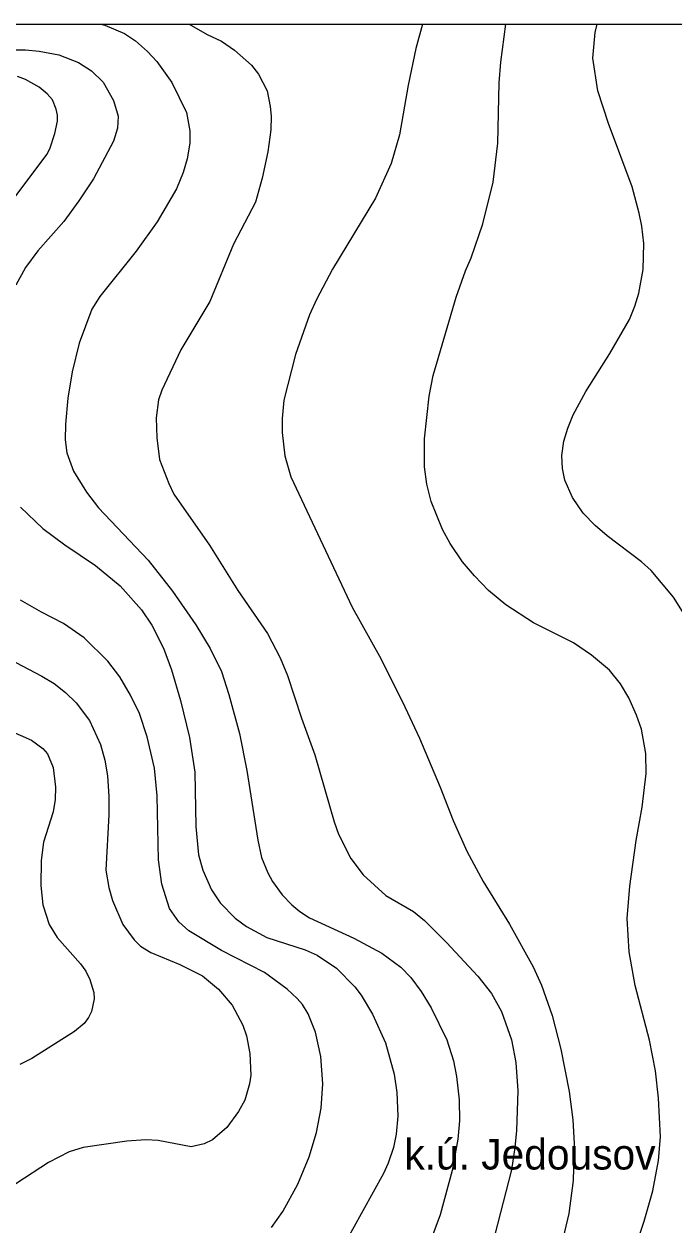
# Model space of a CAD drawing. Extents: x -662620 to -656370, y -1067090 to -1062990.
# Drawn here: x -659795 to -659368, y -1063779 to -1062990 of the extents above; entities that cross this region are included whole.
import ezdxf

# ---------------------------------------------------------------- set-up
doc = ezdxf.new("R2010")
doc.units = 0
for name, color, linetype in [('NÁZEV_K__Ú_', 7, 'Continuous'), ('ram', 7, 'Continuous'), ('VRSTEVNICE_ZDŮRAZNĚNÁ', 7, 'Continuous'), ('VRSTEVNICE_ZÁKLADNÍ', 7, 'Continuous')]:
    doc.layers.add(name, color=color, linetype=linetype)

msp = doc.modelspace()

# ---------------------------------------------------------------- linework, layer by layer
at = {"layer": 'ram'}
msp.add_lwpolyline([(-662620.02, -1067089.66), (-662620.02, -1062989.66), (-656370.02, -1062989.66), (-656370.02, -1067089.66), (-662620.02, -1067089.66)], dxfattribs=at)
at = {"layer": 'VRSTEVNICE_ZDŮRAZNĚNÁ'}
for points in [[(-659686.75, -1062989.66), (-659675.11, -1062996.5), (-659665.54, -1063000.93)], [(-659665.54, -1063000.93), (-659656.96, -1063006.93), (-659645.95, -1063016.65), (-659641.24, -1063022.51), (-659635.66, -1063033.52), (-659633.52, -1063043.81), (-659632.95, -1063050.1), (-659633.23, -1063059.25), (-659635.09, -1063073.54), (-659638.81, -1063090.98), (-659643.24, -1063106.7), (-659657.68, -1063134.29), (-659673.25, -1063171.88), (-659692.27, -1063203.61), (-659704.84, -1063230.19), (-659706.99, -1063236.48), (-659708.56, -1063248.26), (-659708.05, -1063261.59), (-659706.24, -1063275.64), (-659700.27, -1063291.51), (-659696.84, -1063298.52), (-659673.4, -1063331.96), (-659654.96, -1063361.69), (-659635.38, -1063390.14), (-659626.94, -1063406), (-659622.23, -1063417.72), (-659613.08, -1063445.74), (-659604.22, -1063469.75), (-659591.5, -1063513.77), (-659588.64, -1063521.78), (-659580.63, -1063537.79), (-659572.49, -1063548.51), (-659557.62, -1063562.23), (-659539.47, -1063572.66), (-659532.32, -1063578.52), (-659517.74, -1063593.1), (-659497.16, -1063615.11), (-659488.3, -1063626.55), (-659481.58, -1063638.41), (-659475.15, -1063656.99), (-659472.29, -1063671.86), (-659470.86, -1063690.44), (-659471.86, -1063716.45), (-659472.86, -1063727.6), (-659475.15, -1063742.47), (-659495.3, -1063820.51)], [(-659805.33, -1063453.6), (-659790.46, -1063460.17), (-659783.03, -1063465.6), (-659779.88, -1063469.18), (-659776.17, -1063478.04), (-659774.59, -1063490.9), (-659774.88, -1063499.19), (-659776.17, -1063507.2), (-659782.6, -1063527.21), (-659784.03, -1063539.22)], [(-659784.03, -1063539.22), (-659784.31, -1063555.51), (-659782.88, -1063568.37), (-659778.74, -1063581.24), (-659773.59, -1063589.81), (-659758.3, -1063607.11), (-659754.73, -1063611.97), (-659752.01, -1063617.26), (-659749.44, -1063625.83), (-659749.3, -1063630.12), (-659751.01, -1063638.41), (-659753.01, -1063642.41), (-659755.87, -1063646.27), (-659762.16, -1063651.56), (-659790.17, -1063669.14), (-659798.18, -1063673.14)]]:
    msp.add_lwpolyline(points, dxfattribs=at)
at = {"layer": 'VRSTEVNICE_ZÁKLADNÍ'}
for points in [[(-659744.88, -1062989.66), (-659742.15, -1062990.35), (-659729.28, -1062995.93), (-659722.14, -1063000.64), (-659714.13, -1063007.79), (-659708.13, -1063014.22), (-659698.27, -1063028.09), (-659688.55, -1063047.81), (-659686.4, -1063059.82), (-659686.4, -1063067.82)], [(-659744.88, -1062989.66), (-659742.15, -1062990.35), (-659729.28, -1062995.93), (-659722.14, -1063000.64), (-659714.13, -1063007.79), (-659708.13, -1063014.22), (-659698.27, -1063028.09), (-659688.55, -1063047.81), (-659686.4, -1063059.82), (-659686.4, -1063067.82)], [(-659533.45, -1062989.66), (-659537.9, -1063005.79), (-659543.04, -1063029.8), (-659548.62, -1063062.39), (-659554.19, -1063081.26), (-659564.34, -1063104.13), (-659592.64, -1063150.72), (-659603.22, -1063170.73), (-659607.79, -1063180.74), (-659617.08, -1063206.75), (-659624.66, -1063236.77), (-659625.8, -1063248.78), (-659625.66, -1063257.92), (-659623.94, -1063273.36), (-659620.08, -1063287.08), (-659579.78, -1063372.84), (-659561.77, -1063404.86), (-659546.62, -1063434.87), (-659535.61, -1063458.89), (-659522.03, -1063490.9), (-659513.46, -1063512.92), (-659504.45, -1063532.93), (-659493.73, -1063552.94), (-659476.29, -1063580.95), (-659460.86, -1063608.97), (-659455.42, -1063620.97), (-659448.28, -1063640.98), (-659442.56, -1063663), (-659437.13, -1063691.01), (-659434.84, -1063709.59), (-659433.84, -1063725.03)], [(-659533.45, -1062989.66), (-659537.9, -1063005.79), (-659543.04, -1063029.8), (-659548.62, -1063062.39), (-659554.19, -1063081.26), (-659564.34, -1063104.13), (-659592.64, -1063150.72), (-659603.22, -1063170.73), (-659607.79, -1063180.74), (-659617.08, -1063206.75), (-659624.66, -1063236.77), (-659625.8, -1063248.78), (-659625.66, -1063257.92), (-659623.94, -1063273.36), (-659620.08, -1063287.08), (-659579.78, -1063372.84), (-659561.77, -1063404.86), (-659546.62, -1063434.87), (-659535.61, -1063458.89), (-659522.03, -1063490.9), (-659513.46, -1063512.92), (-659504.45, -1063532.93), (-659493.73, -1063552.94), (-659476.29, -1063580.95), (-659460.86, -1063608.97), (-659455.42, -1063620.97), (-659448.28, -1063640.98), (-659442.56, -1063663), (-659437.13, -1063691.01), (-659434.84, -1063709.59), (-659433.84, -1063725.03)], [(-659395.39, -1063798.21), (-659387.96, -1063776.2), (-659382.24, -1063756.19), (-659378.53, -1063736.18), (-659377.24, -1063720.6), (-659378.38, -1063695.3), (-659380.53, -1063677.29), (-659384.39, -1063657.28), (-659393.82, -1063621.26), (-659397.68, -1063599.25), (-659399.11, -1063577.24), (-659397.39, -1063556.08), (-659393.11, -1063526.07), (-659389.1, -1063504.05), (-659386.53, -1063482.04), (-659386.82, -1063468.89), (-659389.68, -1063452.88), (-659392.82, -1063443.74), (-659397.97, -1063432.3), (-659403.4, -1063423.15), (-659410.69, -1063414.15), (-659422.41, -1063404.29), (-659434.27, -1063396.14), (-659460.57, -1063383.13), (-659478.87, -1063371.13), (-659490.16, -1063361.69), (-659499.45, -1063352.12), (-659507.17, -1063342.97), (-659515.31, -1063330.82), (-659520.46, -1063321.67), (-659527.89, -1063303.38), (-659530.75, -1063291.94), (-659532.18, -1063280.51), (-659532.18, -1063262.21), (-659529.18, -1063234.2), (-659526.46, -1063220.48), (-659511.31, -1063169.02), (-659505.17, -1063151.87), (-659501.45, -1063143.29), (-659493.87, -1063120.99), (-659487.16, -1063093.55), (-659484.01, -1063067.82), (-659483.15, -1063028.37), (-659482.15, -1063014.65), (-659478.74, -1062989.66)], [(-659395.39, -1063798.21), (-659387.96, -1063776.2), (-659382.24, -1063756.19), (-659378.53, -1063736.18), (-659377.24, -1063720.6), (-659378.38, -1063695.3), (-659380.53, -1063677.29), (-659384.39, -1063657.28), (-659393.82, -1063621.26), (-659397.68, -1063599.25), (-659399.11, -1063577.24), (-659397.39, -1063556.08), (-659393.11, -1063526.07), (-659389.1, -1063504.05), (-659386.53, -1063482.04), (-659386.82, -1063468.89), (-659389.68, -1063452.88), (-659392.82, -1063443.74), (-659397.97, -1063432.3), (-659403.4, -1063423.15), (-659410.69, -1063414.15), (-659422.41, -1063404.29), (-659434.27, -1063396.14), (-659460.57, -1063383.13), (-659478.87, -1063371.13), (-659490.16, -1063361.69), (-659499.45, -1063352.12), (-659507.17, -1063342.97), (-659515.31, -1063330.82), (-659520.46, -1063321.67), (-659527.89, -1063303.38), (-659530.75, -1063291.94), (-659532.18, -1063280.51), (-659532.18, -1063262.21), (-659529.18, -1063234.2), (-659526.46, -1063220.48), (-659511.31, -1063169.02), (-659505.17, -1063151.87), (-659501.45, -1063143.29), (-659493.87, -1063120.99), (-659487.16, -1063093.55), (-659484.01, -1063067.82), (-659483.15, -1063028.37), (-659482.15, -1063014.65), (-659478.74, -1062989.66)], [(-659360.52, -1063379.13), (-659368.67, -1063366.27), (-659383.39, -1063348.69), (-659389.68, -1063342.97), (-659412.26, -1063325.82), (-659419.98, -1063319.1), (-659427.98, -1063310.95), (-659434.99, -1063300.8), (-659439.99, -1063289.37), (-659441.56, -1063281.65), (-659441.99, -1063273.07), (-659440.7, -1063263.64), (-659438.13, -1063255.06), (-659434.56, -1063246.49), (-659426.27, -1063231.05), (-659410.54, -1063206.04), (-659397.54, -1063183.74), (-659393.96, -1063175.02), (-659391.39, -1063166.45), (-659388.53, -1063151.01), (-659388.1, -1063133.86), (-659389.39, -1063122.42), (-659391.11, -1063113.85), (-659395.82, -1063096.7), (-659411.4, -1063054.96), (-659418.26, -1063033.52), (-659421.69, -1063012.08), (-659420.12, -1062995.21), (-659418.84, -1062989.66)], [(-659360.52, -1063379.13), (-659368.67, -1063366.27), (-659383.39, -1063348.69), (-659389.68, -1063342.97), (-659412.26, -1063325.82), (-659419.98, -1063319.1), (-659427.98, -1063310.95), (-659434.99, -1063300.8), (-659439.99, -1063289.37), (-659441.56, -1063281.65), (-659441.99, -1063273.07), (-659440.7, -1063263.64), (-659438.13, -1063255.06), (-659434.56, -1063246.49), (-659426.27, -1063231.05), (-659410.54, -1063206.04), (-659397.54, -1063183.74), (-659393.96, -1063175.02), (-659391.39, -1063166.45), (-659388.53, -1063151.01), (-659388.1, -1063133.86), (-659389.39, -1063122.42), (-659391.11, -1063113.85), (-659395.82, -1063096.7), (-659411.4, -1063054.96), (-659418.26, -1063033.52), (-659421.69, -1063012.08), (-659420.12, -1062995.21), (-659418.84, -1062989.66)], [(-659805.9, -1063006.65), (-659794.46, -1063006.65), (-659785.31, -1063007.5), (-659772.45, -1063009.93), (-659759.59, -1063014.94), (-659751.01, -1063020.37), (-659743.29, -1063027.8), (-659736.57, -1063039.81), (-659733.43, -1063050.1), (-659733.86, -1063058.1), (-659736.57, -1063066.68), (-659749.72, -1063091.26), (-659759.3, -1063105.84), (-659769.16, -1063119.28), (-659786.17, -1063138.57), (-659794.32, -1063149.58), (-659800.75, -1063161.16)], [(-659805.9, -1063006.65), (-659794.46, -1063006.65), (-659785.31, -1063007.5), (-659772.45, -1063009.93), (-659759.59, -1063014.94), (-659751.01, -1063020.37), (-659743.29, -1063027.8), (-659736.57, -1063039.81), (-659733.43, -1063050.1), (-659733.86, -1063058.1), (-659736.57, -1063066.68), (-659749.72, -1063091.26), (-659759.3, -1063105.84), (-659769.16, -1063119.28), (-659786.17, -1063138.57), (-659794.32, -1063149.58), (-659800.75, -1063161.16)], [(-659801.18, -1063103.13), (-659780.31, -1063075.4), (-659778.31, -1063071.54), (-659775.02, -1063061.53), (-659773.31, -1063053.53), (-659773.31, -1063049.53), (-659774.17, -1063045.53), (-659776.74, -1063039.52), (-659780.17, -1063035.52), (-659785.31, -1063031.23), (-659794.46, -1063026.09), (-659799.61, -1063024.23)], [(-659801.18, -1063103.13), (-659780.31, -1063075.4), (-659778.31, -1063071.54), (-659775.02, -1063061.53), (-659773.31, -1063053.53), (-659773.31, -1063049.53), (-659774.17, -1063045.53), (-659776.74, -1063039.52), (-659780.17, -1063035.52), (-659785.31, -1063031.23), (-659794.46, -1063026.09), (-659799.61, -1063024.23)], [(-659686.4, -1063067.82), (-659688.26, -1063078.11), (-659690.69, -1063087.26), (-659695.12, -1063097.98), (-659707.85, -1063119.71), (-659721.71, -1063138.86), (-659745.58, -1063168.73), (-659750.72, -1063176.88), (-659759.16, -1063199.32), (-659763.73, -1063218.19), (-659766.59, -1063235.34), (-659768.16, -1063252.49), (-659768.3, -1063262.78), (-659767.16, -1063271.36), (-659762.87, -1063283.37), (-659754.3, -1063297.09), (-659746.44, -1063307.52), (-659713.71, -1063341.97), (-659697.7, -1063362.26), (-659682.54, -1063384.42), (-659673.11, -1063400), (-659665.68, -1063415.01), (-659660.68, -1063430.01), (-659653.82, -1063455.74), (-659648.96, -1063480.04), (-659641.81, -1063525.78), (-659639.24, -1063537.21), (-659635.24, -1063547.22), (-659632.09, -1063552.94), (-659625.66, -1063561.66), (-659619.37, -1063568.23), (-659614.08, -1063572.66), (-659607.79, -1063576.81), (-659578.63, -1063590.1), (-659560.34, -1063599.96), (-659547.76, -1063609.25), (-659541.18, -1063615.97), (-659534.32, -1063625.12), (-659527.75, -1063635.98), (-659517.6, -1063656.99), (-659513.17, -1063670.71), (-659511.17, -1063681), (-659509.45, -1063696.44), (-659509.31, -1063710.16), (-659510.31, -1063722.17), (-659514.03, -1063742.75), (-659521.89, -1063771.91), (-659532.61, -1063800.78)], [(-659686.4, -1063067.82), (-659688.26, -1063078.11), (-659690.69, -1063087.26), (-659695.12, -1063097.98), (-659707.85, -1063119.71), (-659721.71, -1063138.86), (-659745.58, -1063168.73), (-659750.72, -1063176.88), (-659759.16, -1063199.32), (-659763.73, -1063218.19), (-659766.59, -1063235.34), (-659768.16, -1063252.49), (-659768.3, -1063262.78), (-659767.16, -1063271.36), (-659762.87, -1063283.37), (-659754.3, -1063297.09), (-659746.44, -1063307.52), (-659713.71, -1063341.97), (-659697.7, -1063362.26), (-659682.54, -1063384.42), (-659673.11, -1063400), (-659665.68, -1063415.01), (-659660.68, -1063430.01), (-659653.82, -1063455.74), (-659648.96, -1063480.04), (-659641.81, -1063525.78), (-659639.24, -1063537.21), (-659635.24, -1063547.22), (-659632.09, -1063552.94), (-659625.66, -1063561.66), (-659619.37, -1063568.23), (-659614.08, -1063572.66), (-659607.79, -1063576.81), (-659578.63, -1063590.1), (-659560.34, -1063599.96), (-659547.76, -1063609.25), (-659541.18, -1063615.97), (-659534.32, -1063625.12), (-659527.75, -1063635.98), (-659517.6, -1063656.99), (-659513.17, -1063670.71), (-659511.17, -1063681), (-659509.45, -1063696.44), (-659509.31, -1063710.16), (-659510.31, -1063722.17), (-659514.03, -1063742.75), (-659521.89, -1063771.91), (-659532.61, -1063800.78)], [(-659797.75, -1063307.09), (-659782.88, -1063320.96), (-659768.45, -1063331.82), (-659748.44, -1063345.4), (-659732.14, -1063358.83), (-659718.14, -1063374.56), (-659711.28, -1063384.56), (-659703.7, -1063399.71), (-659698.41, -1063414.01), (-659692.55, -1063434.02), (-659686.69, -1063458.32), (-659683.12, -1063481.18), (-659682.4, -1063516.92), (-659680.69, -1063535.5), (-659677.83, -1063545.5), (-659672.11, -1063558.37), (-659666.39, -1063566.94), (-659656.67, -1063576.95), (-659649.1, -1063582.52), (-659635.81, -1063589.81), (-659610.65, -1063597.82), (-659602.65, -1063601.39), (-659590.07, -1063609.97), (-659577.92, -1063622.26), (-659573.92, -1063627.55), (-659566.48, -1063640.13), (-659557.91, -1063658.99), (-659552.19, -1063679.58), (-659550.33, -1063691.58), (-659549.76, -1063707.02), (-659550.76, -1063719.02), (-659552.62, -1063727.6), (-659556.05, -1063737.89), (-659559.19, -1063744.75), (-659593.21, -1063806.07)], [(-659797.75, -1063307.09), (-659782.88, -1063320.96), (-659768.45, -1063331.82), (-659748.44, -1063345.4), (-659732.14, -1063358.83), (-659718.14, -1063374.56), (-659711.28, -1063384.56), (-659703.7, -1063399.71), (-659698.41, -1063414.01), (-659692.55, -1063434.02), (-659686.69, -1063458.32), (-659683.12, -1063481.18), (-659682.4, -1063516.92), (-659680.69, -1063535.5), (-659677.83, -1063545.5), (-659672.11, -1063558.37), (-659666.39, -1063566.94), (-659656.67, -1063576.95), (-659649.1, -1063582.52), (-659635.81, -1063589.81), (-659610.65, -1063597.82), (-659602.65, -1063601.39), (-659590.07, -1063609.97), (-659577.92, -1063622.26), (-659573.92, -1063627.55), (-659566.48, -1063640.13), (-659557.91, -1063658.99), (-659552.19, -1063679.58), (-659550.33, -1063691.58), (-659549.76, -1063707.02), (-659550.76, -1063719.02), (-659552.62, -1063727.6), (-659556.05, -1063737.89), (-659559.19, -1063744.75), (-659593.21, -1063806.07)], [(-659637.38, -1063612.83), (-659665.54, -1063598.25), (-659686.98, -1063585.38), (-659693.69, -1063579.38), (-659699.7, -1063570.66), (-659704.7, -1063554.65), (-659706.99, -1063538.64), (-659707.85, -1063496.62), (-659709.56, -1063478.61), (-659714.42, -1063458.03), (-659719.57, -1063442.59), (-659725.28, -1063430.59), (-659732.29, -1063418.58), (-659740.29, -1063408.29), (-659755.73, -1063392.99), (-659769.45, -1063383.56), (-659783.89, -1063376.13), (-659797.61, -1063368.12)], [(-659637.38, -1063612.83), (-659665.54, -1063598.25), (-659686.98, -1063585.38), (-659693.69, -1063579.38), (-659699.7, -1063570.66), (-659704.7, -1063554.65), (-659706.99, -1063538.64), (-659707.85, -1063496.62), (-659709.56, -1063478.61), (-659714.42, -1063458.03), (-659719.57, -1063442.59), (-659725.28, -1063430.59), (-659732.29, -1063418.58), (-659740.29, -1063408.29), (-659755.73, -1063392.99), (-659769.45, -1063383.56), (-659783.89, -1063376.13), (-659797.61, -1063368.12)], [(-659800.75, -1063409.15), (-659783.6, -1063418.01), (-659775.6, -1063422.87), (-659768.16, -1063428.87)], [(-659800.75, -1063409.15), (-659783.6, -1063418.01), (-659775.6, -1063422.87), (-659768.16, -1063428.87)], [(-659768.16, -1063428.87), (-659761.16, -1063435.59), (-659752.3, -1063447.17), (-659745.01, -1063462.89), (-659742.29, -1063473.18), (-659740.58, -1063483.47), (-659739.58, -1063497.19), (-659739.58, -1063509.2), (-659741.58, -1063545.5), (-659739.58, -1063556.94), (-659737.29, -1063565.51), (-659730.43, -1063581.24), (-659723, -1063591.39), (-659718.71, -1063595.39), (-659712.13, -1063599.68), (-659692.98, -1063607.39), (-659678.11, -1063614.97), (-659667.54, -1063623.69), (-659658.68, -1063634.12), (-659651.67, -1063647.27), (-659649.24, -1063654.42), (-659646.96, -1063665.85), (-659646.38, -1063680.15), (-659647.1, -1063685.86), (-659650.24, -1063696.58), (-659654.39, -1063704.02), (-659662.11, -1063714.59), (-659671.4, -1063722.74), (-659676.97, -1063725.31), (-659685.55, -1063727.17), (-659707.27, -1063723.17), (-659715.28, -1063722.74), (-659727.86, -1063723.46), (-659756.44, -1063727.74), (-659765.59, -1063730.6), (-659779.31, -1063737.46), (-659816.76, -1063761.76)], [(-659768.16, -1063428.87), (-659761.16, -1063435.59), (-659752.3, -1063447.17), (-659745.01, -1063462.89), (-659742.29, -1063473.18), (-659740.58, -1063483.47), (-659739.58, -1063497.19), (-659739.58, -1063509.2), (-659741.58, -1063545.5), (-659739.58, -1063556.94), (-659737.29, -1063565.51), (-659730.43, -1063581.24), (-659723, -1063591.39), (-659718.71, -1063595.39), (-659712.13, -1063599.68), (-659692.98, -1063607.39), (-659678.11, -1063614.97), (-659667.54, -1063623.69), (-659658.68, -1063634.12), (-659651.67, -1063647.27), (-659649.24, -1063654.42), (-659646.96, -1063665.85), (-659646.38, -1063680.15), (-659647.1, -1063685.86), (-659650.24, -1063696.58), (-659654.39, -1063704.02), (-659662.11, -1063714.59), (-659671.4, -1063722.74), (-659676.97, -1063725.31), (-659685.55, -1063727.17), (-659707.27, -1063723.17), (-659715.28, -1063722.74), (-659727.86, -1063723.46), (-659756.44, -1063727.74), (-659765.59, -1063730.6), (-659779.31, -1063737.46), (-659816.76, -1063761.76)], [(-659632.81, -1063780.2), (-659625.37, -1063769.77), (-659615.51, -1063751.9), (-659608.08, -1063733.89), (-659603.22, -1063717.88), (-659600.07, -1063701.87), (-659599.07, -1063685.86), (-659600.22, -1063667.85), (-659603.79, -1063651.85), (-659608.65, -1063639.84), (-659612.36, -1063633.84), (-659615.8, -1063629.83), (-659622.51, -1063623.69), (-659637.38, -1063612.83)], [(-659632.81, -1063780.2), (-659625.37, -1063769.77), (-659615.51, -1063751.9), (-659608.08, -1063733.89), (-659603.22, -1063717.88), (-659600.07, -1063701.87), (-659599.07, -1063685.86), (-659600.22, -1063667.85), (-659603.79, -1063651.85), (-659608.65, -1063639.84), (-659612.36, -1063633.84), (-659615.8, -1063629.83), (-659622.51, -1063623.69), (-659637.38, -1063612.83)], [(-659433.84, -1063725.03), (-659434.56, -1063749.33), (-659437.42, -1063771.05), (-659443.13, -1063795.07)], [(-659433.84, -1063725.03), (-659434.56, -1063749.33), (-659437.42, -1063771.05), (-659443.13, -1063795.07)]]:
    msp.add_lwpolyline(points, dxfattribs=at)

# ---------------------------------------------------------------- texts
at = {"layer": 'NÁZEV_K__Ú_'}
msp.add_text('k.ú. Jedousov', height=20, dxfattribs=at).set_placement((-659545.46, -1063742.16))

doc.saveas('drawing.dxf')
